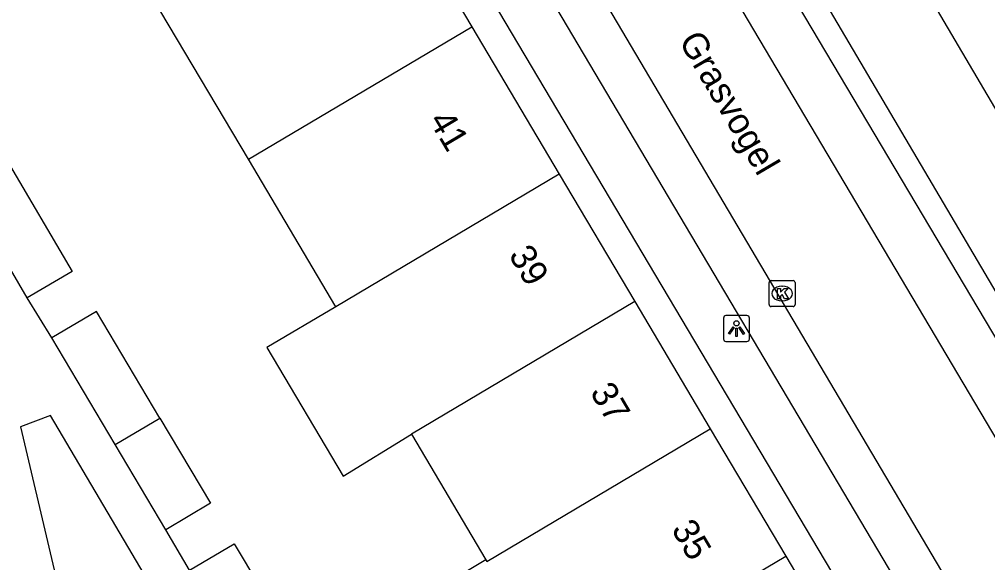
# Model space of a CAD drawing. Extents: x 156414 to 157775, y 382335 to 383765.
# Drawn here: x 156811.68 to 156848.96, y 383534.87 to 383555.79 of the extents above; entities that cross this region are included whole.
import ezdxf

# ---------------------------------------------------------------- set-up
doc = ezdxf.new("R2010")
doc.units = 0
for name, color, linetype in [('IMGEO_Fietspad_gesloten', 7, 'Continuous'), ('IMGEO_Kolk', 7, 'Continuous'), ('IMGEO_Lichtpunt', 7, 'Continuous'), ('IMGEO_Openbare_ruimte_label', 7, 'Continuous'), ('IMGEO_Pand', 7, 'Continuous'), ('IMGEO_Pand_nummerreeks', 7, 'Continuous'), ('IMGEO_Parkeervlak_open', 7, 'Continuous'), ('IMGEO_Rijbaan_lokaal_gesloten', 7, 'Continuous'), ('IMGEO_Voetpad_open', 7, 'Continuous')]:
    doc.layers.add(name, color=color, linetype=linetype)

msp = doc.modelspace()

# ---------------------------------------------------------------- linework, layer by layer
at = {"layer": 'IMGEO_Fietspad_gesloten'}
for points in [[(156828.532, 383587.236), (156842.401, 383563.988), (156858.858, 383536.047), (156862.888, 383528.83)], [(156859.674, 383527.395), (156858.484, 383529.496), (156855.857, 383534.133), (156855.71, 383534.393), (156839.413, 383562.05), (156825.447, 383585.463)]]:
    msp.add_lwpolyline(points, dxfattribs=at)
at = {"layer": 'IMGEO_Kolk'}
for p, q in [((156840.549, 383544.801), (156840.549, 383545.653)), ((156840.624, 383545.727), (156841.476, 383545.727)), ((156841.55, 383545.653), (156841.55, 383544.801)), ((156841.037, 383545.507), (156841.062, 383545.507)), ((156841.06, 383544.947), (156841.035, 383544.947)), ((156841.476, 383544.727), (156840.624, 383544.727))]:
    msp.add_line(p, q, dxfattribs=at)
for points in [[(156840.549, 383544.801), (156840.549, 383545.653)], [(156840.624, 383545.727), (156841.476, 383545.727)], [(156841.55, 383545.653), (156841.55, 383544.801)], [(156840.87, 383545.427), (156840.993, 383545.427), (156840.993, 383545.276), (156841.123, 383545.427), (156841.287, 383545.427), (156841.141, 383545.276), (156841.294, 383545.027), (156841.142, 383545.027), (156841.057, 383545.191), (156840.993, 383545.124), (156840.993, 383545.027), (156840.87, 383545.027), (156840.87, 383545.427)], [(156841.476, 383544.727), (156840.624, 383544.727)]]:
    msp.add_lwpolyline(points, dxfattribs=at)
for centre, start, end in [((156840.626, 383545.651), 91.552, 178.448), ((156840.626, 383545.651), 91.552, 178.448), ((156841.474, 383545.651), 1.552, 88.448), ((156841.474, 383545.651), 1.552, 88.448), ((156840.626, 383544.803), 181.552, 268.448), ((156840.626, 383544.803), 181.552, 268.448), ((156841.474, 383544.803), 271.552, 358.448), ((156841.474, 383544.803), 271.552, 358.448)]:
    msp.add_arc(centre, 0.0765, start, end, dxfattribs=at)
for centre, major_axis, ratio, start_param, end_param in [((156841.036, 383545.227), (-0.387, 0.002), 0.722429, 4.712389, 7.853982), ((156841.061, 383545.227), (-0.39, 0.002), 0.717154, 1.570796, 4.712389)]:
    msp.add_ellipse(centre, major_axis=major_axis, ratio=ratio, start_param=start_param, end_param=end_param, dxfattribs=at)
at = {"layer": 'IMGEO_Lichtpunt'}
for p, q in [((156838.793, 383544.284), (156838.793, 383543.477)), ((156838.793, 383544.284), (156838.793, 383543.477)), ((156839.695, 383544.379), (156838.887, 383544.379)), ((156839.695, 383544.379), (156838.887, 383544.379)), ((156839.789, 383543.477), (156839.789, 383544.284)), ((156839.789, 383543.477), (156839.789, 383544.284)), ((156838.887, 383543.383), (156839.695, 383543.383)), ((156838.887, 383543.383), (156839.695, 383543.383))]:
    msp.add_line(p, q, dxfattribs=at)
for points in [[(156839.167, 383543.948), (156839.206, 383543.92), (156839.018, 383543.658), (156838.98, 383543.685), (156839.167, 383543.948)], [(156839.269, 383543.9), (156839.316, 383543.9), (156839.316, 383543.578), (156839.269, 383543.578), (156839.269, 383543.9)], [(156839.379, 383543.92), (156839.417, 383543.947), (156839.604, 383543.685), (156839.565, 383543.657), (156839.379, 383543.92)]]:
    msp.add_lwpolyline(points, dxfattribs=at)
msp.add_circle((156839.292, 383544.082), 0.0994, dxfattribs=at)
for centre, start, end in [((156838.887, 383544.284), 90, 180), ((156838.887, 383544.284), 90, 180), ((156839.695, 383544.284), 0, 90), ((156839.695, 383544.284), 0, 90), ((156838.887, 383543.477), 180, 270), ((156838.887, 383543.477), 180, 270), ((156839.695, 383543.477), 270, 0), ((156839.695, 383543.477), 270, 360)]:
    msp.add_arc(centre, 0.0946, start, end, dxfattribs=at)
at = {"layer": 'IMGEO_Pand'}
for points in [[(156825.732, 383561.175), (156829.099, 383555.498)], [(156820.498, 383550.396), (156817.131, 383556.072)], [(156820.498, 383550.396), (156829.099, 383555.498)], [(156829.099, 383555.498), (156832.465, 383549.822)], [(156809.486, 383549.321), (156811.211, 383550.332), (156813.709, 383546.071), (156811.984, 383545.06)], [(156823.864, 383544.719), (156820.498, 383550.396)], [(156832.465, 383549.822), (156823.864, 383544.719)], [(156832.465, 383549.822), (156835.373, 383544.919)], [(156811.984, 383545.06), (156809.486, 383549.321)], [(156835.373, 383544.919), (156826.772, 383539.816)], [(156835.373, 383544.919), (156838.28, 383540.016)], [(156817.084, 383540.434), (156814.643, 383544.543), (156812.923, 383543.522)], [(156823.864, 383544.719), (156821.211, 383543.145), (156824.144, 383538.201), (156826.772, 383539.816)], [(156815.364, 383539.413), (156812.923, 383543.522)], [(156815.364, 383539.413), (156817.084, 383540.434)], [(156817.084, 383540.434), (156819.032, 383537.154), (156817.313, 383536.132)], [(156826.772, 383539.816), (156829.644, 383534.972)], [(156829.644, 383534.972), (156829.679, 383534.913), (156838.28, 383540.016)], [(156838.28, 383540.016), (156841.188, 383535.114)], [(156817.313, 383536.132), (156815.364, 383539.413)], [(156818.232, 383534.574), (156819.951, 383535.596), (156821.933, 383532.262), (156820.214, 383531.24)], [(156829.644, 383534.972), (156827.94, 383533.961), (156830.882, 383528.999)], [(156830.882, 383528.999), (156832.586, 383530.01), (156841.188, 383535.114)], [(156841.188, 383535.114), (156844.096, 383530.211)]]:
    msp.add_lwpolyline(points, dxfattribs=at)
at = {"layer": 'IMGEO_Parkeervlak_open'}
msp.add_lwpolyline([(156839.004, 383560.807), (156851.257, 383540.179)], dxfattribs=at)
at = {"layer": 'IMGEO_Rijbaan_lokaal_gesloten'}
for points in [[(156854.832, 383521.621), (156808.513, 383599.937), (156801.203, 383612.163)], [(156837.749, 383560.058), (156837.331, 383559.808), (156849.567, 383539.175), (156849.931, 383539.391)]]:
    msp.add_lwpolyline(points, dxfattribs=at)
at = {"layer": 'IMGEO_Voetpad_open'}
for points in [[(156853.212, 383521.079), (156805.801, 383601), (156799.76, 383611.336)], [(156797.939, 383610.291), (156851.752, 383519.69), (156852.95, 383516.341), (156853.052, 383515.897)], [(156812.923, 383543.522), (156811.984, 383545.06)], [(156811.727, 383540.095), (156815.195, 383525.326), (156819.294, 383507.789), (156820.229, 383503.788), (156822.836, 383504.397), (156829.856, 383506.038), (156827.638, 383515.528), (156812.88, 383540.536), (156811.727, 383540.095)], [(156818.232, 383534.574), (156817.313, 383536.132)]]:
    msp.add_lwpolyline(points, dxfattribs=at)

# ---------------------------------------------------------------- texts
at = {"layer": 'IMGEO_Openbare_ruimte_label'}
msp.add_text('Grasvogel', height=1, rotation=300.4132, dxfattribs=at).set_placement((156837.05, 383554.958))
at = {"layer": 'IMGEO_Pand_nummerreeks'}
for s, rotation, p in [('41', 300.6709, (156827.423, 383551.897)), ('39', 300.6702, (156830.498, 383546.712)), ('37', 300.6702, (156833.631, 383541.43)), ('35', 300.6702, (156836.763, 383536.148))]:
    msp.add_text(s, height=1, rotation=rotation, dxfattribs=at).set_placement(p)

doc.saveas('drawing.dxf')
